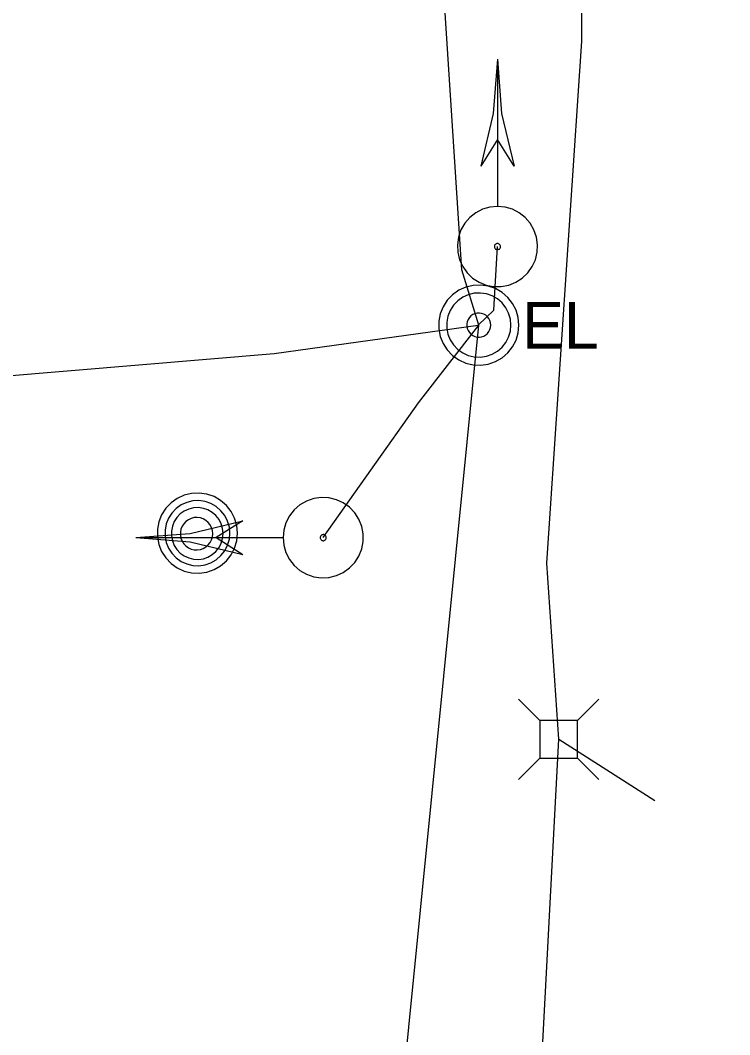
# Model space of a CAD drawing. Extents: x 600849 to 606371, y 330010 to 403088.
# Drawn here: x 602118.4 to 602176.7, y 364901.3 to 364984.7 of the extents above; entities that cross this region are included whole.
import ezdxf

# ---------------------------------------------------------------- set-up
doc = ezdxf.new("R2010")
doc.units = 0
for name, color, linetype in [('E_SIG', 7, 'Continuous'), ('E_UTL_AG_Bold', 7, 'Continuous'), ('E_UTL_E', 7, 'Continuous'), ('E_UTL_E_UG', 7, 'Continuous'), ('E_UTL_FO_UG', 7, 'Continuous'), ('E_UTL_MH', 7, 'Continuous')]:
    doc.layers.add(name, color=color, linetype=linetype)

msp = doc.modelspace()

# ---------------------------------------------------------------- linework, layer by layer
at = {"layer": 'E_SIG'}
for points in [[(602157.633, 364981.509), (602157.287, 364977.055), (602156.258, 364972.709)], [(602157.633, 364981.509), (602157.979, 364977.055), (602159.008, 364972.709)], [(602157.634, 364981.508), (602157.634, 364969.467)], [(602157.634, 364974.909), (602156.257, 364972.709)], [(602159.006, 364972.709), (602157.634, 364974.909)], [(602157.633, 364969.409), (602157.009, 364969.349), (602156.407, 364969.172), (602155.849, 364968.885), (602155.356, 364968.497), (602154.945, 364968.023), (602154.631, 364967.48), (602154.426, 364966.887), (602154.337, 364966.266), (602154.367, 364965.639), (602154.515, 364965.03), (602154.775, 364964.459), (602155.139, 364963.948), (602155.593, 364963.515), (602156.121, 364963.176), (602156.703, 364962.943), (602157.319, 364962.824), (602157.947, 364962.824), (602158.563, 364962.943), (602159.145, 364963.176), (602159.673, 364963.515), (602160.127, 364963.948), (602160.491, 364964.459), (602160.752, 364965.03), (602160.9, 364965.639), (602160.929, 364966.266), (602160.84, 364966.887), (602160.635, 364967.48), (602160.321, 364968.023), (602159.91, 364968.497), (602159.417, 364968.885), (602158.86, 364969.172), (602158.258, 364969.349), (602157.633, 364969.409)], [(602157.633, 364966.361), (602157.585, 364966.357), (602157.539, 364966.343), (602157.497, 364966.321), (602157.459, 364966.292), (602157.428, 364966.255), (602157.404, 364966.214), (602157.388, 364966.168), (602157.381, 364966.121), (602157.383, 364966.073), (602157.395, 364966.026), (602157.415, 364965.983), (602157.442, 364965.944), (602157.477, 364965.91), (602157.518, 364965.885), (602157.562, 364965.867), (602157.609, 364965.858), (602157.657, 364965.858), (602157.704, 364965.867), (602157.749, 364965.885), (602157.789, 364965.91), (602157.824, 364965.944), (602157.852, 364965.983), (602157.872, 364966.026), (602157.883, 364966.073), (602157.885, 364966.121), (602157.878, 364966.168), (602157.863, 364966.214), (602157.839, 364966.255), (602157.807, 364966.292), (602157.77, 364966.321), (602157.727, 364966.343), (602157.681, 364966.357), (602157.633, 364966.361)], [(602140.013, 364942.184), (602140.073, 364941.559), (602140.249, 364940.957), (602140.537, 364940.399), (602140.925, 364939.906), (602141.399, 364939.496), (602141.942, 364939.182), (602142.535, 364938.977), (602143.156, 364938.887), (602143.783, 364938.917), (602144.392, 364939.065), (602144.963, 364939.326), (602145.474, 364939.69), (602145.907, 364940.144), (602146.246, 364940.671), (602146.479, 364941.254), (602146.598, 364941.87), (602146.598, 364942.497), (602146.479, 364943.113), (602146.246, 364943.696), (602145.907, 364944.224), (602145.474, 364944.678), (602144.963, 364945.041), (602144.392, 364945.302), (602143.783, 364945.45), (602143.156, 364945.48), (602142.535, 364945.391), (602141.942, 364945.185), (602141.399, 364944.872), (602140.925, 364944.461), (602140.537, 364943.968), (602140.249, 364943.41), (602140.073, 364942.808), (602140.013, 364942.184)], [(602127.913, 364942.184), (602132.366, 364942.529), (602136.713, 364943.559)], [(602136.713, 364943.557), (602134.512, 364942.185)], [(602127.913, 364942.184), (602132.366, 364941.838), (602136.713, 364940.809)], [(602127.914, 364942.185), (602139.955, 364942.185)], [(602134.512, 364942.185), (602136.713, 364940.808)], [(602143.061, 364942.184), (602143.065, 364942.136), (602143.079, 364942.09), (602143.101, 364942.047), (602143.13, 364942.009), (602143.166, 364941.978), (602143.208, 364941.954), (602143.253, 364941.938), (602143.301, 364941.931), (602143.349, 364941.934), (602143.395, 364941.945), (602143.439, 364941.965), (602143.478, 364941.993), (602143.511, 364942.028), (602143.537, 364942.068), (602143.555, 364942.113), (602143.564, 364942.16), (602143.564, 364942.208), (602143.555, 364942.255), (602143.537, 364942.299), (602143.511, 364942.34), (602143.478, 364942.374), (602143.439, 364942.402), (602143.395, 364942.422), (602143.349, 364942.433), (602143.301, 364942.436), (602143.253, 364942.429), (602143.208, 364942.413), (602143.166, 364942.389), (602143.13, 364942.358), (602143.101, 364942.32), (602143.079, 364942.277), (602143.065, 364942.231), (602143.061, 364942.184)]]:
    msp.add_lwpolyline(points, dxfattribs=at)
at = {"layer": 'E_UTL_AG_Bold'}
for points in [[(602161.128, 364927.159), (602159.376, 364928.911)], [(602164.224, 364927.159), (602165.976, 364928.911)], [(602164.224, 364927.159), (602161.128, 364927.159)], [(602161.128, 364927.159), (602161.128, 364924.063)], [(602164.224, 364924.063), (602164.224, 364927.159)], [(602161.128, 364924.063), (602159.376, 364922.311)], [(602161.128, 364924.063), (602164.224, 364924.063)], [(602164.224, 364924.063), (602165.976, 364922.311)]]:
    msp.add_lwpolyline(points, dxfattribs=at)
at = {"layer": 'E_UTL_E'}
for points in [[(602159.4, 364959.655), (602159.341, 364960.28), (602159.164, 364960.882), (602158.877, 364961.439), (602158.489, 364961.932), (602158.015, 364962.343), (602157.471, 364962.657), (602156.878, 364962.862), (602156.257, 364962.951), (602155.631, 364962.922), (602155.021, 364962.774), (602154.45, 364962.513), (602153.939, 364962.149), (602153.506, 364961.695), (602153.167, 364961.167), (602152.934, 364960.585), (602152.815, 364959.969), (602152.815, 364959.342), (602152.934, 364958.726), (602153.167, 364958.143), (602153.506, 364957.615), (602153.939, 364957.161), (602154.45, 364956.797), (602155.021, 364956.537), (602155.631, 364956.389), (602156.257, 364956.359), (602156.878, 364956.448), (602157.471, 364956.653), (602158.015, 364956.967), (602158.489, 364957.378), (602158.877, 364957.871), (602159.164, 364958.429), (602159.341, 364959.031), (602159.4, 364959.655)], [(602159.4, 364959.655), (602159.341, 364960.28), (602159.164, 364960.882), (602158.877, 364961.439), (602158.489, 364961.932), (602158.015, 364962.343), (602157.471, 364962.657), (602156.878, 364962.862), (602156.257, 364962.951), (602155.631, 364962.922), (602155.021, 364962.774), (602154.45, 364962.513), (602153.939, 364962.149), (602153.506, 364961.695), (602153.167, 364961.167), (602152.934, 364960.585), (602152.815, 364959.969), (602152.815, 364959.342), (602152.934, 364958.726), (602153.167, 364958.143), (602153.506, 364957.615), (602153.939, 364957.161), (602154.45, 364956.797), (602155.021, 364956.537), (602155.631, 364956.389), (602156.257, 364956.359), (602156.878, 364956.448), (602157.471, 364956.653), (602158.015, 364956.967), (602158.489, 364957.378), (602158.877, 364957.871), (602159.164, 364958.429), (602159.341, 364959.031), (602159.4, 364959.655)], [(602158.74, 364959.655), (602158.693, 364960.155), (602158.551, 364960.636), (602158.321, 364961.083), (602158.011, 364961.477), (602157.632, 364961.806), (602157.197, 364962.057), (602156.723, 364962.221), (602156.226, 364962.292), (602155.725, 364962.268), (602155.237, 364962.15), (602154.78, 364961.942), (602154.372, 364961.65), (602154.025, 364961.287), (602153.754, 364960.865), (602153.567, 364960.399), (602153.472, 364959.906), (602153.472, 364959.404), (602153.567, 364958.911), (602153.754, 364958.446), (602154.025, 364958.023), (602154.372, 364957.66), (602154.78, 364957.369), (602155.237, 364957.16), (602155.725, 364957.042), (602156.226, 364957.018), (602156.723, 364957.09), (602157.197, 364957.254), (602157.632, 364957.505), (602158.011, 364957.833), (602158.321, 364958.228), (602158.551, 364958.674), (602158.693, 364959.156), (602158.74, 364959.655)], [(602158.74, 364959.655), (602158.693, 364960.155), (602158.551, 364960.636), (602158.321, 364961.083), (602158.011, 364961.477), (602157.632, 364961.806), (602157.197, 364962.057), (602156.723, 364962.221), (602156.226, 364962.292), (602155.725, 364962.268), (602155.237, 364962.15), (602154.78, 364961.942), (602154.372, 364961.65), (602154.025, 364961.287), (602153.754, 364960.865), (602153.567, 364960.399), (602153.472, 364959.906), (602153.472, 364959.404), (602153.567, 364958.911), (602153.754, 364958.446), (602154.025, 364958.023), (602154.372, 364957.66), (602154.78, 364957.369), (602155.237, 364957.16), (602155.725, 364957.042), (602156.226, 364957.018), (602156.723, 364957.09), (602157.197, 364957.254), (602157.632, 364957.505), (602158.011, 364957.833), (602158.321, 364958.228), (602158.551, 364958.674), (602158.693, 364959.156), (602158.74, 364959.655)], [(602157.09, 364959.655), (602157.072, 364959.843), (602157.019, 364960.023), (602156.933, 364960.19), (602156.817, 364960.338), (602156.675, 364960.462), (602156.512, 364960.556), (602156.334, 364960.617), (602156.147, 364960.644), (602155.959, 364960.635), (602155.777, 364960.591), (602155.605, 364960.513), (602155.452, 364960.403), (602155.322, 364960.267), (602155.22, 364960.109), (602155.15, 364959.934), (602155.115, 364959.749), (602155.115, 364959.561), (602155.15, 364959.376), (602155.22, 364959.202), (602155.322, 364959.043), (602155.452, 364958.907), (602155.605, 364958.798), (602155.777, 364958.72), (602155.959, 364958.675), (602156.147, 364958.666), (602156.334, 364958.693), (602156.512, 364958.755), (602156.675, 364958.849), (602156.817, 364958.972), (602156.933, 364959.12), (602157.019, 364959.287), (602157.072, 364959.468), (602157.09, 364959.655)], [(602157.09, 364959.655), (602157.072, 364959.843), (602157.019, 364960.023), (602156.933, 364960.19), (602156.817, 364960.338), (602156.675, 364960.462), (602156.512, 364960.556), (602156.334, 364960.617), (602156.147, 364960.644), (602155.959, 364960.635), (602155.777, 364960.591), (602155.605, 364960.513), (602155.452, 364960.403), (602155.322, 364960.267), (602155.22, 364960.109), (602155.15, 364959.934), (602155.115, 364959.749), (602155.115, 364959.561), (602155.15, 364959.376), (602155.22, 364959.202), (602155.322, 364959.043), (602155.452, 364958.907), (602155.605, 364958.798), (602155.777, 364958.72), (602155.959, 364958.675), (602156.147, 364958.666), (602156.334, 364958.693), (602156.512, 364958.755), (602156.675, 364958.849), (602156.817, 364958.972), (602156.933, 364959.12), (602157.019, 364959.287), (602157.072, 364959.468), (602157.09, 364959.655)]]:
    msp.add_lwpolyline(points, dxfattribs=at)
at = {"layer": 'E_UTL_E_UG'}
for points in [[(602141.645, 364732.879), (602142.713, 364825.295), (602156.099, 364959.654), (602154.713, 364964.199), (602152.723, 364994.648), (602153.43, 365032.839), (602154.778, 365037.197), (602155.291, 365039.648)], [(602156.047, 364959.658), (602157.338, 364960.876), (602157.633, 364966.108)], [(602096.963, 364945.163), (602100.51, 364952.5), (602105.53, 364954.494), (602139.287, 364957.316), (602156.047, 364959.658)], [(602143.314, 364942.183), (602151.151, 364953.274), (602156.099, 364959.654)]]:
    msp.add_lwpolyline(points, dxfattribs=at)
at = {"layer": 'E_UTL_FO_UG'}
for points in [[(602176.728, 364221.101), (602169.144, 364221.442), (602167.015, 364223.249), (602165.672, 364227.023), (602161.154, 364302.7), (602162.055, 364344.158), (602164.272, 364467.321), (602165.166, 364512.12), (602164.57, 364598.465), (602164.884, 364637.157), (602166.323, 364677.215), (602160.842, 364686.408), (602166.296, 364687.123), (602164.058, 364758.913), (602160.885, 364891.903), (602162.676, 364925.611), (602161.704, 364940.092), (602164.561, 364982.992), (602164.619, 365035.739), (602163.311, 365113.4), (602164.989, 365277.448)], [(602162.676, 364925.611), (602170.569, 364920.575)]]:
    msp.add_lwpolyline(points, dxfattribs=at)
at = {"layer": 'E_UTL_MH'}
for points in [[(602136.261, 364942.557), (602136.201, 364943.182), (602136.024, 364943.784), (602135.737, 364944.341), (602135.349, 364944.835), (602134.875, 364945.245), (602134.331, 364945.559), (602133.739, 364945.764), (602133.118, 364945.854), (602132.491, 364945.824), (602131.881, 364945.676), (602131.311, 364945.415), (602130.8, 364945.051), (602130.367, 364944.597), (602130.027, 364944.069), (602129.794, 364943.487), (602129.675, 364942.871), (602129.675, 364942.244), (602129.794, 364941.628), (602130.027, 364941.045), (602130.367, 364940.517), (602130.8, 364940.063), (602131.311, 364939.699), (602131.881, 364939.439), (602132.491, 364939.291), (602133.118, 364939.261), (602133.739, 364939.35), (602134.331, 364939.556), (602134.875, 364939.869), (602135.349, 364940.28), (602135.737, 364940.773), (602136.024, 364941.331), (602136.201, 364941.933), (602136.261, 364942.557)], [(602135.645, 364942.553), (602135.597, 364943.059), (602135.453, 364943.548), (602135.22, 364944), (602134.906, 364944.4), (602134.521, 364944.733), (602134.08, 364944.988), (602133.599, 364945.154), (602133.096, 364945.227), (602132.587, 364945.202), (602132.093, 364945.082), (602131.63, 364944.871), (602131.215, 364944.576), (602130.864, 364944.208), (602130.589, 364943.779), (602130.4, 364943.307), (602130.304, 364942.807), (602130.304, 364942.298), (602130.4, 364941.799), (602130.589, 364941.326), (602130.864, 364940.898), (602131.215, 364940.53), (602131.63, 364940.235), (602132.093, 364940.023), (602132.587, 364939.903), (602133.096, 364939.879), (602133.599, 364939.952), (602134.08, 364940.118), (602134.521, 364940.372), (602134.906, 364940.706), (602135.22, 364941.106), (602135.453, 364941.558), (602135.597, 364942.046), (602135.645, 364942.553)], [(602135.082, 364942.524), (602135.043, 364942.927), (602134.929, 364943.316), (602134.744, 364943.675), (602134.494, 364943.994), (602134.188, 364944.259), (602133.837, 364944.461), (602133.455, 364944.593), (602133.054, 364944.651), (602132.65, 364944.632), (602132.256, 364944.536), (602131.888, 364944.368), (602131.559, 364944.133), (602131.279, 364943.84), (602131.06, 364943.5), (602130.91, 364943.124), (602130.833, 364942.727), (602130.833, 364942.322), (602130.91, 364941.924), (602131.06, 364941.549), (602131.279, 364941.208), (602131.559, 364940.915), (602131.888, 364940.68), (602132.256, 364940.512), (602132.65, 364940.417), (602133.054, 364940.398), (602133.455, 364940.455), (602133.837, 364940.588), (602134.188, 364940.79), (602134.494, 364941.055), (602134.744, 364941.373), (602134.929, 364941.733), (602135.043, 364942.121), (602135.082, 364942.524)], [(602134.226, 364942.509), (602134.202, 364942.761), (602134.131, 364943.004), (602134.015, 364943.229), (602133.859, 364943.428), (602133.667, 364943.594), (602133.448, 364943.72), (602133.209, 364943.803), (602132.958, 364943.839), (602132.705, 364943.827), (602132.459, 364943.768), (602132.229, 364943.662), (602132.022, 364943.516), (602131.848, 364943.332), (602131.711, 364943.119), (602131.617, 364942.884), (602131.569, 364942.635), (602131.569, 364942.382), (602131.617, 364942.134), (602131.711, 364941.899), (602131.848, 364941.686), (602132.022, 364941.502), (602132.229, 364941.355), (602132.459, 364941.25), (602132.705, 364941.19), (602132.958, 364941.178), (602133.209, 364941.214), (602133.448, 364941.297), (602133.667, 364941.424), (602133.859, 364941.59), (602134.015, 364941.789), (602134.131, 364942.014), (602134.202, 364942.257), (602134.226, 364942.509)]]:
    msp.add_lwpolyline(points, dxfattribs=at)

# ---------------------------------------------------------------- texts
at = {"layer": 'E_UTL_E'}
msp.add_text('EL', height=3.8491, dxfattribs=at).set_placement((602159.664, 364957.71))
msp.add_text('EL', height=3.8491, dxfattribs=at).set_placement((602159.664, 364957.71))

doc.saveas('drawing.dxf')
